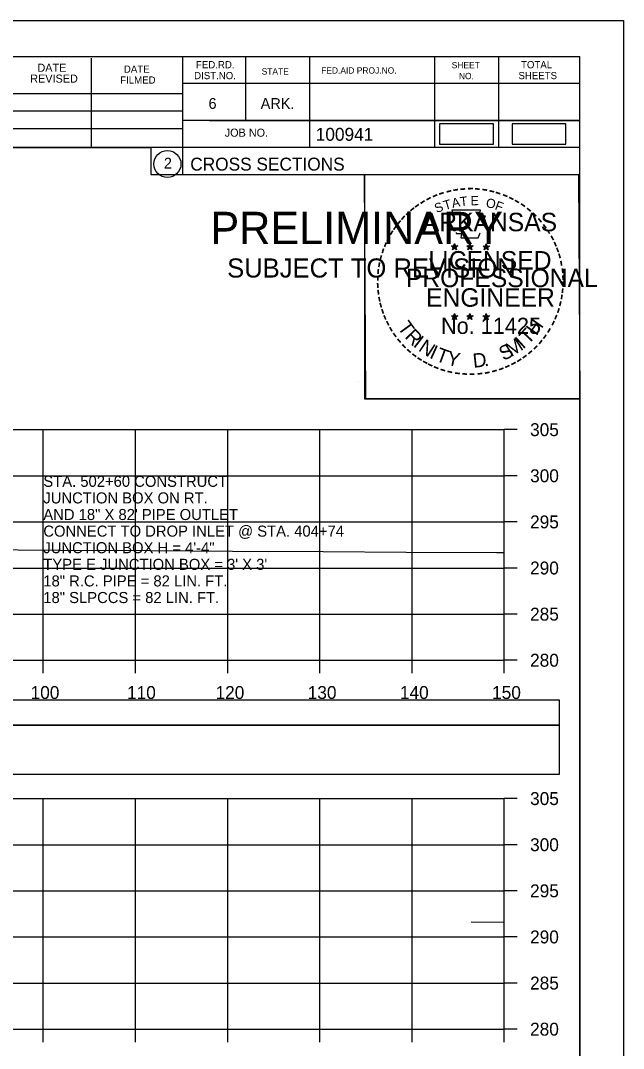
# Model space of a CAD drawing. Extents: x 1370538 to 1372872, y 376220 to 381127.
# Drawn here: x 1372806.2 to 1372871.6, y 376749 to 376860.4 of the extents above; entities that cross this region are included whole.
import ezdxf

# ---------------------------------------------------------------- set-up
doc = ezdxf.new("R2010")
doc.units = 0
for name, color, linetype in [('Default', 7, 'Continuous'), ('R_Border Notes', 7, 'Continuous'), ('R_Border PE', 7, 'Continuous'), ('R_Border Prem', 7, 'Continuous'), ('R_Dimension', 7, 'Continuous'), ('R_Grid', 7, 'Continuous'), ('R_No Plot', 7, 'Continuous'), ('R_Water Annot', 7, 'Continuous'), ('T_Detection Zones', 7, 'Continuous'), ('T_Indications', 7, 'Continuous'), ('T_Notes', 7, 'Continuous')]:
    doc.layers.add(name, color=color, linetype=linetype)

msp = doc.modelspace()

# ---------------------------------------------------------------- linework, layer by layer
at = {"layer": 'Default'}
for points in [[(1372851.64, 376847.05), (1372857.47, 376847.05), (1372857.47, 376849.23), (1372851.64, 376849.23)], [(1372859.51, 376847.05), (1372865.34, 376847.05), (1372865.34, 376849.23), (1372859.51, 376849.23)]]:
    msp.add_lwpolyline(points, close=True, dxfattribs=at)
at = {"layer": 'R_Border Notes'}
for p, q in [((1372550.65, 376856.55), (1372866.83, 376856.55)), ((1372823.73, 376856.55), (1372823.73, 376843.75)), ((1372830.57, 376856.55), (1372830.57, 376849.61)), ((1372837.51, 376856.55), (1372837.51, 376846.67)), ((1372851.09, 376856.55), (1372851.09, 376846.67)), ((1372858.03, 376856.55), (1372858.03, 376846.67)), ((1372866.83, 376651.09), (1372866.83, 376856.55)), ((1372813.87, 376846.67), (1372813.87, 376856.35)), ((1372866.83, 376853.61), (1372823.73, 376853.61)), ((1372866.83, 376853.63), (1372866.83, 376853.63)), ((1372784.57, 376852.53), (1372823.73, 376852.53)), ((1372784.57, 376850.67), (1372823.73, 376850.67)), ((1372784.57, 376848.73), (1372823.73, 376848.73)), ((1372866.83, 376849.61), (1372823.73, 376849.61)), ((1372826.69, 376849.61), (1372866.83, 376849.61)), ((1372866.83, 376846.67), (1372784.57, 376846.67)), ((1372823.73, 376843.75), (1372866.83, 376843.75))]:
    msp.add_line(p, q, dxfattribs=at)
msp.add_circle((1372822.11, 376844.89), 1.47, dxfattribs=at)
at = {"layer": 'R_Border Prem'}
for p, q in [((1372858.65, 376791.09), (1372858.65, 376816.09)), ((1372860.05, 376816.09), (1372858.65, 376816.09)), ((1372860.05, 376811.09), (1372858.65, 376811.09)), ((1372860.05, 376806.09), (1372858.65, 376806.09)), ((1372860.05, 376801.09), (1372858.65, 376801.09)), ((1372860.05, 376796.09), (1372858.65, 376796.09)), ((1372558.65, 376791.09), (1372858.65, 376791.09)), ((1372808.65, 376789.69), (1372808.65, 376791.09)), ((1372818.65, 376789.69), (1372818.65, 376791.09)), ((1372828.65, 376789.69), (1372828.65, 376791.09)), ((1372838.65, 376789.69), (1372838.65, 376791.09)), ((1372848.65, 376789.69), (1372848.65, 376791.09)), ((1372858.65, 376789.69), (1372858.65, 376791.09)), ((1372860.05, 376791.09), (1372858.65, 376791.09)), ((1372858.65, 376751.09), (1372858.65, 376776.09)), ((1372860.05, 376776.09), (1372858.65, 376776.09)), ((1372860.05, 376771.09), (1372858.65, 376771.09)), ((1372860.05, 376766.09), (1372858.65, 376766.09)), ((1372860.05, 376761.09), (1372858.65, 376761.09)), ((1372860.05, 376756.09), (1372858.65, 376756.09)), ((1372558.65, 376751.09), (1372858.65, 376751.09)), ((1372808.65, 376749.69), (1372808.65, 376751.09)), ((1372818.65, 376749.69), (1372818.65, 376751.09)), ((1372828.65, 376749.69), (1372828.65, 376751.09)), ((1372838.65, 376749.69), (1372838.65, 376751.09)), ((1372848.65, 376749.69), (1372848.65, 376751.09)), ((1372858.65, 376749.69), (1372858.65, 376751.09)), ((1372860.05, 376751.09), (1372858.65, 376751.09))]:
    msp.add_line(p, q, dxfattribs=at)
at = {"layer": 'R_Dimension'}
for points in [[(1372751.07, 376803.13), (1372759.73, 376803.2), (1372768.03, 376803.16), (1372776.29, 376803.12), (1372785.07, 376803.19), (1372793.28, 376803.15), (1372801.45, 376803.1), (1372810.36, 376803.03), (1372820.22, 376802.99), (1372829.18, 376802.92), (1372839.02, 376802.88), (1372848.02, 376802.81), (1372857.84, 376802.77), (1372858.65, 376802.76)], [(1372855.05, 376762.73), (1372858.65, 376762.7)]]:
    msp.add_lwpolyline(points, dxfattribs=at)
at = {"layer": 'R_Grid'}
for p, q in [((1372558.65, 376816.09), (1372858.65, 376816.09)), ((1372808.65, 376791.09), (1372808.65, 376816.09)), ((1372818.65, 376791.09), (1372818.65, 376816.09)), ((1372828.65, 376791.09), (1372828.65, 376816.09)), ((1372838.65, 376791.09), (1372838.65, 376816.09)), ((1372848.65, 376791.09), (1372848.65, 376816.09)), ((1372858.65, 376791.09), (1372858.65, 376816.09)), ((1372558.65, 376811.09), (1372858.65, 376811.09)), ((1372558.65, 376806.09), (1372858.65, 376806.09)), ((1372558.65, 376801.09), (1372858.65, 376801.09)), ((1372558.65, 376796.09), (1372858.65, 376796.09)), ((1372558.65, 376791.09), (1372858.65, 376791.09)), ((1372558.65, 376776.09), (1372858.65, 376776.09)), ((1372808.65, 376751.09), (1372808.65, 376776.09)), ((1372818.65, 376751.09), (1372818.65, 376776.09)), ((1372828.65, 376751.09), (1372828.65, 376776.09)), ((1372838.65, 376751.09), (1372838.65, 376776.09)), ((1372848.65, 376751.09), (1372848.65, 376776.09)), ((1372858.65, 376751.09), (1372858.65, 376776.09)), ((1372558.65, 376771.09), (1372858.65, 376771.09)), ((1372558.65, 376766.09), (1372858.65, 376766.09)), ((1372558.65, 376761.09), (1372858.65, 376761.09)), ((1372558.65, 376756.09), (1372858.65, 376756.09)), ((1372558.65, 376751.09), (1372858.65, 376751.09))]:
    msp.add_line(p, q, dxfattribs=at)
at = {"layer": 'R_No Plot'}
for p, q in [((1372538.25, 376860.44), (1372871.58, 376860.44)), ((1372842.86, 376821.29), (1372842.86, 376821.29))]:
    msp.add_line(p, q, dxfattribs=at)
for points in [[(1372538.24, 376860.44), (1372871.58, 376860.44), (1372871.58, 376647.11), (1372538.24, 376647.11)], [(1372784.57, 376856.55), (1372784.57, 376846.67), (1372820.3, 376846.67), (1372820.3, 376843.75), (1372843.5, 376843.75), (1372843.5, 376819.42), (1372866.83, 376819.42), (1372866.83, 376651.09), (1372550.65, 376651.09), (1372550.65, 376856.55)], [(1372843.5, 376843.75), (1372866.71, 376843.75), (1372866.83, 376819.42), (1372843.62, 376819.42)]]:
    msp.add_lwpolyline(points, close=True, dxfattribs=at)
at = {"layer": 'T_Detection Zones'}
for points in [[(1372552.66, 376784.06), (1372864.63, 376784.06), (1372864.63, 376786.76), (1372552.66, 376786.76)], [(1372552.66, 376778.73), (1372864.63, 376778.73), (1372864.63, 376784.06), (1372552.66, 376784.06)]]:
    msp.add_lwpolyline(points, close=True, dxfattribs=at)
at = {"layer": 'T_Indications'}
for p, q in [((1372852.91, 376836.01), (1372853.26, 376835.89)), ((1372852.91, 376836.01), (1372853.16, 376835.96)), ((1372852.91, 376836.01), (1372853.15, 376835.88)), ((1372853.04, 376835.6), (1372853.26, 376835.89)), ((1372853.04, 376835.6), (1372853.17, 376835.84)), ((1372853.04, 376835.6), (1372853.26, 376835.81)), ((1372853.26, 376836.26), (1372853.22, 376836.01)), ((1372853.26, 376835.89), (1372853.26, 376836.26)), ((1372853.26, 376836.26), (1372853.31, 376836.01)), ((1372853.61, 376836.01), (1372853.26, 376835.89)), ((1372853.47, 376835.6), (1372853.26, 376835.89)), ((1372853.47, 376835.6), (1372853.26, 376835.81)), ((1372853.61, 376836.01), (1372853.32, 376835.96)), ((1372853.47, 376835.6), (1372853.34, 376835.89)), ((1372853.61, 376836.01), (1372853.4, 376835.9)), ((1372854.58, 376836.01), (1372854.93, 376835.89)), ((1372854.58, 376836.01), (1372854.83, 376835.96)), ((1372854.58, 376836.01), (1372854.82, 376835.88)), ((1372854.71, 376835.6), (1372854.93, 376835.89)), ((1372854.71, 376835.6), (1372854.84, 376835.84)), ((1372854.71, 376835.6), (1372854.93, 376835.81)), ((1372854.93, 376836.26), (1372854.89, 376836.01)), ((1372854.93, 376835.89), (1372854.93, 376836.26)), ((1372854.93, 376836.26), (1372854.98, 376836.01)), ((1372855.28, 376836.01), (1372854.93, 376835.89)), ((1372855.14, 376835.6), (1372854.93, 376835.89)), ((1372855.14, 376835.6), (1372854.93, 376835.81)), ((1372855.28, 376836.01), (1372854.99, 376835.96)), ((1372855.14, 376835.6), (1372855.01, 376835.89)), ((1372855.28, 376836.01), (1372855.07, 376835.9)), ((1372856.35, 376835.99), (1372856.69, 376835.88)), ((1372856.35, 376835.99), (1372856.6, 376835.95)), ((1372856.35, 376835.99), (1372856.58, 376835.87)), ((1372856.48, 376835.59), (1372856.69, 376835.88)), ((1372856.48, 376835.59), (1372856.6, 376835.83)), ((1372856.48, 376835.59), (1372856.69, 376835.8)), ((1372856.69, 376836.25), (1372856.65, 376836)), ((1372856.69, 376835.88), (1372856.69, 376836.25)), ((1372856.69, 376836.25), (1372856.74, 376836)), ((1372857.04, 376835.99), (1372856.69, 376835.88)), ((1372856.91, 376835.59), (1372856.69, 376835.88)), ((1372856.91, 376835.59), (1372856.69, 376835.8)), ((1372857.04, 376835.99), (1372856.76, 376835.94)), ((1372856.91, 376835.59), (1372856.77, 376835.88)), ((1372857.04, 376835.99), (1372856.84, 376835.89)), ((1372853.26, 376828.69), (1372853.22, 376828.43)), ((1372853.26, 376828.32), (1372853.26, 376828.69)), ((1372853.26, 376828.69), (1372853.31, 376828.44)), ((1372854.93, 376828.69), (1372854.88, 376828.43)), ((1372854.93, 376828.32), (1372854.93, 376828.69)), ((1372854.93, 376828.69), (1372854.97, 376828.44)), ((1372856.69, 376828.68), (1372856.65, 376828.42)), ((1372856.69, 376828.31), (1372856.69, 376828.68)), ((1372856.69, 376828.68), (1372856.74, 376828.43)), ((1372852.91, 376828.43), (1372853.26, 376828.32)), ((1372852.91, 376828.43), (1372853.16, 376828.39)), ((1372852.91, 376828.43), (1372853.14, 376828.31)), ((1372853.04, 376828.02), (1372853.26, 376828.32)), ((1372853.04, 376828.02), (1372853.17, 376828.27)), ((1372853.04, 376828.02), (1372853.25, 376828.24)), ((1372853.47, 376828.02), (1372853.25, 376828.24)), ((1372853.6, 376828.43), (1372853.26, 376828.32)), ((1372853.47, 376828.02), (1372853.26, 376828.32)), ((1372853.6, 376828.43), (1372853.32, 376828.38)), ((1372853.47, 376828.02), (1372853.33, 376828.32)), ((1372853.6, 376828.43), (1372853.4, 376828.33)), ((1372854.58, 376828.43), (1372854.93, 376828.32)), ((1372854.58, 376828.43), (1372854.83, 376828.39)), ((1372854.58, 376828.43), (1372854.81, 376828.31)), ((1372854.71, 376828.02), (1372854.93, 376828.32)), ((1372854.71, 376828.02), (1372854.84, 376828.27)), ((1372854.71, 376828.02), (1372854.92, 376828.24)), ((1372855.14, 376828.02), (1372854.92, 376828.24)), ((1372855.27, 376828.43), (1372854.93, 376828.32)), ((1372855.14, 376828.02), (1372854.93, 376828.32)), ((1372855.27, 376828.43), (1372854.99, 376828.38)), ((1372855.14, 376828.02), (1372855, 376828.32)), ((1372855.27, 376828.43), (1372855.07, 376828.33)), ((1372856.34, 376828.42), (1372856.69, 376828.31)), ((1372856.34, 376828.42), (1372856.6, 376828.38)), ((1372856.34, 376828.42), (1372856.58, 376828.3)), ((1372856.48, 376828.01), (1372856.69, 376828.31)), ((1372856.48, 376828.01), (1372856.6, 376828.26)), ((1372856.48, 376828.01), (1372856.69, 376828.23)), ((1372857.04, 376828.42), (1372856.69, 376828.31)), ((1372856.91, 376828.01), (1372856.69, 376828.31)), ((1372856.91, 376828.01), (1372856.69, 376828.23)), ((1372857.04, 376828.42), (1372856.75, 376828.37)), ((1372856.91, 376828.01), (1372856.77, 376828.31)), ((1372857.04, 376828.42), (1372856.84, 376828.32))]:
    msp.add_line(p, q, dxfattribs=at)
for points in [[(1372852.95, 376839.88), (1372853.22, 376839.06)], [(1372856.46, 376838.96), (1372856.61, 376839.25), (1372855.92, 376839.22), (1372856.07, 376839.88), (1372852.95, 376839.88)], [(1372853.44, 376837.46), (1372853.44, 376837.37), (1372854.01, 376837.35), (1372853.95, 376836.88), (1372855.82, 376836.88), (1372856.02, 376837.42)], [(1372853.26, 376836.26), (1372853.47, 376835.6), (1372852.91, 376836.01), (1372853.61, 376836.01), (1372853.04, 376835.6), (1372853.26, 376836.26)], [(1372854.93, 376836.26), (1372855.14, 376835.6), (1372854.58, 376836.01), (1372855.28, 376836.01), (1372854.71, 376835.6), (1372854.93, 376836.26)], [(1372856.69, 376836.25), (1372856.91, 376835.59), (1372856.35, 376835.99), (1372857.04, 376835.99), (1372856.48, 376835.59), (1372856.69, 376836.25)], [(1372853.26, 376828.69), (1372853.47, 376828.02), (1372852.91, 376828.43), (1372853.6, 376828.43), (1372853.04, 376828.02), (1372853.26, 376828.69)], [(1372854.93, 376828.69), (1372855.14, 376828.02), (1372854.58, 376828.43), (1372855.27, 376828.43), (1372854.71, 376828.02), (1372854.93, 376828.69)], [(1372856.69, 376828.68), (1372856.91, 376828.01), (1372856.34, 376828.42), (1372857.04, 376828.42), (1372856.48, 376828.01), (1372856.69, 376828.68)]]:
    msp.add_lwpolyline(points, dxfattribs=at)
for centre, radius in [((1372853.26, 376835.89), 0.172), ((1372853.26, 376835.89), 0.145), ((1372853.26, 376835.89), 0.116), ((1372853.26, 376835.89), 0.0991), ((1372853.26, 376835.89), 0.0747), ((1372853.26, 376835.89), 0.0495), ((1372853.26, 376835.89), 0.0296), ((1372854.93, 376835.89), 0.172), ((1372854.93, 376835.89), 0.145), ((1372854.93, 376835.89), 0.116), ((1372854.93, 376835.89), 0.0991), ((1372854.93, 376835.89), 0.0747), ((1372854.93, 376835.89), 0.0495), ((1372854.93, 376835.89), 0.0296), ((1372856.69, 376835.88), 0.172), ((1372856.69, 376835.88), 0.145), ((1372856.69, 376835.88), 0.116), ((1372856.69, 376835.88), 0.0991), ((1372856.69, 376835.88), 0.0747), ((1372856.69, 376835.88), 0.0495), ((1372856.69, 376835.88), 0.0296), ((1372853.26, 376828.32), 0.172), ((1372853.26, 376828.32), 0.145), ((1372853.26, 376828.32), 0.116), ((1372853.26, 376828.32), 0.0991), ((1372853.26, 376828.32), 0.0747), ((1372853.26, 376828.32), 0.0495), ((1372853.26, 376828.32), 0.0296), ((1372854.92, 376828.32), 0.172), ((1372854.92, 376828.32), 0.145), ((1372854.92, 376828.32), 0.116), ((1372854.92, 376828.32), 0.0991), ((1372854.92, 376828.32), 0.0747), ((1372854.92, 376828.32), 0.0495), ((1372854.92, 376828.32), 0.0296), ((1372856.69, 376828.31), 0.172), ((1372856.69, 376828.31), 0.145), ((1372856.69, 376828.31), 0.116), ((1372856.69, 376828.31), 0.0991), ((1372856.69, 376828.31), 0.0747), ((1372856.69, 376828.31), 0.0495), ((1372856.69, 376828.31), 0.0296)]:
    msp.add_circle(centre, radius, dxfattribs=at)

# ---------------------------------------------------------------- texts
at = {"layer": 'R_Border Notes'}
for s, height, p in [('DATE', 0.879, (1372808.01, 376854.89)), ('DATE', 0.782, (1372817.39, 376854.79)), ('FED.RD.', 0.782, (1372825.21, 376855.27)), ('FED.AID PROJ.NO.', 0.684, (1372838.79, 376854.69)), ('SHEET', 0.684, (1372852.95, 376855.27)), ('TOTAL', 0.782, (1372860.47, 376855.27)), ('REVISED', 0.879, (1372807.23, 376853.71)), ('FILMED', 0.782, (1372816.99, 376853.61)), ('DIST.NO.', 0.782, (1372825.01, 376854.09)), ('STATE', 0.684, (1372832.33, 376854.59)), ('NO.', 0.684, (1372853.73, 376854.09)), ('SHEETS', 0.782, (1372860.19, 376854.09)), ('6', 1.17, (1372826.57, 376850.87)), ('ARK.', 1.172, (1372832.23, 376850.87)), ('JOB NO.', 0.879, (1372828.33, 376847.85)), ('100941', 1.4, (1372838.2, 376847.41)), ('2', 1.17, (1372821.73, 376844.4)), ('CROSS SECTIONS', 1.4, (1372824.59, 376844.18))]:
    msp.add_text(s, height=height, rotation=360, dxfattribs=at).set_placement(p)
at = {"layer": 'R_Border PE'}
for s, p in [('305', (1372861.45, 376815.39)), ('300', (1372861.45, 376810.39)), ('295', (1372861.45, 376805.39)), ('290', (1372861.45, 376800.39)), ('285', (1372861.45, 376795.39)), ('280', (1372861.45, 376790.39)), ('100', (1372807.27, 376786.89)), ('110', (1372817.73, 376786.89)), ('120', (1372827.33, 376786.89)), ('130', (1372837.33, 376786.89)), ('140', (1372847.33, 376786.89)), ('150', (1372857.33, 376786.89)), ('305', (1372861.45, 376775.39)), ('300', (1372861.45, 376770.39)), ('295', (1372861.45, 376765.39)), ('290', (1372861.45, 376760.39)), ('285', (1372861.45, 376755.39)), ('280', (1372861.45, 376750.39))]:
    msp.add_text(s, height=1.4, dxfattribs=at).set_placement(p)
at = {"layer": 'R_Water Annot'}
for s, p in [('STA. 502+60 CONSTRUCT', (1372808.65, 376809.89)), ('JUNCTION BOX ON RT.', (1372808.65, 376808.09)), ('AND 18" X 82\' PIPE OUTLET', (1372808.65, 376806.29)), ('CONNECT TO DROP INLET @ STA. 404+74', (1372808.65, 376804.49)), ('JUNCTION BOX H = 4\'-4"', (1372808.65, 376802.69)), ("TYPE E JUNCTION BOX = 3' X 3'", (1372808.65, 376800.89)), ('18" R.C. PIPE = 82 LIN. FT.', (1372808.65, 376799.09)), ('18" SLPCCS = 82 LIN. FT.', (1372808.65, 376797.29))]:
    msp.add_text(s, height=1.2, dxfattribs=at).set_placement(p)
at = {"layer": 'T_Indications'}
for s, height, rotation, p in [('-', 1.6, 13.6301, (1372852.45, 376841.25)), ('-', 1.6, 10.2193, (1372853.13, 376841.41)), ('-', 1.6, 5.8968, (1372853.86, 376841.52)), ('-', 1.6, 0.1862, (1372854.63, 376841.6)), ('-', 1.6, 357.743, (1372855.35, 376841.58)), ('-', 1.6, 352.1617, (1372856.1, 376841.53)), ('-', 1.6, 347.2049, (1372856.82, 376841.41)), ('-', 1.6, 34.0636, (1372849.84, 376840.05)), ('-', 1.6, 28.7918, (1372850.43, 376840.42)), ('-', 1.6, 24.3072, (1372851.07, 376840.74)), ('-', 1.6, 19.1761, (1372851.7, 376841.01)), ('T', 1, 16.4036, (1372852.22, 376839.89)), ('A', 1, 11.2132, (1372853.05, 376840.14)), ('T', 1, 6.0228, (1372853.9, 376840.31)), ('E', 1, 0.8323, (1372855, 376840.42)), ('O', 1, 350.4515, (1372856.61, 376840.21)), ('F', 1, 340.0707, (1372857.56, 376839.98)), ('-', 1.6, 342.3362, (1372857.45, 376841.26)), ('-', 1.6, 337.8551, (1372858.19, 376841.03)), ('-', 1.6, 334.1211, (1372858.82, 376840.76)), ('-', 1.6, 329.6409, (1372859.4, 376840.48)), ('-', 1.6, 42.9622, (1372848.35, 376838.86)), ('-', 1.6, 38.9507, (1372848.78, 376839.28)), ('-', 1.6, 36.2317, (1372849.26, 376839.66)), ('S', 1, 21.594, (1372851.31, 376839.56)), ('-', 1.6, 325.8627, (1372860.04, 376840.12)), ('-', 1.6, 320.5297, (1372860.65, 376839.69)), ('-', 1.6, 50.6142, (1372847.5, 376837.9)), ('-', 1.6, 48.423, (1372847.9, 376838.39)), ('ARKANSAS', 2, 360, (1372849.81, 376837.6)), ('-', 1.6, 315.5786, (1372861.25, 376839.21)), ('-', 1.6, 309.8797, (1372861.82, 376838.66)), ('-', 1.6, 58.0706, (1372846.76, 376836.81)), ('-', 1.6, 54.2325, (1372847.09, 376837.33)), ('-', 1.6, 306.6522, (1372862.34, 376838.05)), ('-', 1.4, 303.6753, (1372862.83, 376837.49)), ('-', 1.6, 67.7743, (1372846.19, 376835.58)), ('-', 1.6, 62.8713, (1372846.45, 376836.19)), ('-', 1.6, 299.6684, (1372863.15, 376836.88)), ('-', 1.6, 294.6628, (1372863.47, 376836.27)), ('-', 1.6, 72.3945, (1372845.97, 376834.95)), ('LICENSED', 2, 360, (1372850.4, 376833.45)), ('DWB', 0.01, 360, (1372853.25, 376835.89)), ('DWB', 0.01, 360, (1372854.92, 376835.89)), ('DWB', 0.01, 360, (1372856.68, 376835.88)), ('-', 1.6, 290.5728, (1372863.73, 376835.69)), ('-', 1.6, 81.2013, (1372845.64, 376833.52)), ('-', 1.6, 75.461, (1372845.77, 376834.24)), ('-', 1.6, 285.1233, (1372863.96, 376835.11)), ('-', 1.6, 280.5493, (1372864.16, 376834.37)), ('-', 1.6, 85.1863, (1372845.56, 376832.83)), ('PROFESSIONAL', 2, 360, (1372847.98, 376831.54)), ('-', 1.6, 276.5962, (1372864.32, 376833.6)), ('-', 1.6, 94.1959, (1372845.57, 376831.41)), ('-', 1.6, 89.0622, (1372845.54, 376832.13)), ('-', 1.6, 274.3301, (1372864.38, 376832.88)), ('-', 1.6, 269.9407, (1372864.42, 376832.25)), ('-', 1.6, 98.9479, (1372845.65, 376830.74)), ('ENGINEER', 2, 360, (1372850.17, 376829.42)), ('-', 1.6, 263.5172, (1372864.4, 376831.58)), ('-', 1.6, 101.7149, (1372845.78, 376830.01)), ('-', 1.6, 105.4578, (1372845.94, 376829.41)), ('-', 1.6, 255.7626, (1372864.22, 376830.25)), ('-', 1.6, 260.9953, (1372864.33, 376830.93)), ('-', 1.6, 109.0874, (1372846.16, 376828.78)), ('-', 1.6, 252.8681, (1372864.04, 376829.53)), ('-', 1.6, 114.0643, (1372846.41, 376828.19)), ('-', 1.6, 115.7289, (1372846.72, 376827.57)), ('T', 1.54, 306.0406, (1372847.02, 376827.16)), ('No. 11425', 1.757, 360, (1372851.79, 376826.47)), ('DWB', 0.01, 360, (1372853.24, 376828.32)), ('DWB', 0.01, 360, (1372854.91, 376828.32)), ('DWB', 0.01, 360, (1372856.68, 376828.31)), ('H', 1.54, 54.6088, (1372862.14, 376826.19)), ('-', 1.6, 244.6197, (1372863.55, 376828.23)), ('-', 1.6, 247.8887, (1372863.81, 376828.85)), ('-', 1.6, 120.4471, (1372847.07, 376826.98)), ('-', 1.6, 125.8934, (1372847.48, 376826.42)), ('R', 1.54, 314.005, (1372847.78, 376826.11)), ('T', 1.54, 46.6444, (1372861.25, 376825.25)), ('-', 1.6, 233.8452, (1372862.76, 376826.82)), ('-', 1.6, 239.0712, (1372863.16, 376827.47)), ('-', 1.6, 130.7181, (1372847.94, 376825.87)), ('-', 1.6, 134.2238, (1372848.46, 376825.32)), ('I', 1.54, 321.9694, (1372848.68, 376825.18)), ('N', 1.54, 326.5002, (1372849.25, 376824.71)), ('S', 1.54, 26.9312, (1372858.56, 376823.52)), ('M', 1.54, 32.6563, (1372859.4, 376823.93)), ('I', 1.54, 42.1136, (1372860.68, 376824.77)), ('-', 1.6, 225.7653, (1372861.85, 376825.69)), ('-', 1.6, 231.2538, (1372862.33, 376826.25)), ('-', 1.6, 138.9338, (1372848.98, 376824.86)), ('-', 1.6, 144.6463, (1372849.54, 376824.45)), ('I', 1.54, 335.3603, (1372850.45, 376823.92)), ('T', 1.54, 339.8912, (1372851.12, 376823.59)), ('Y', 1.54, 347.8556, (1372852.33, 376823.15)), ('D', 1.54, 6.3969, (1372855.32, 376822.79)), ('-', 1.6, 215.7363, (1372860.78, 376824.71)), ('-', 1.6, 221.0851, (1372861.32, 376825.18)), ('-', 1.6, 148.0898, (1372850.1, 376824.08)), ('-', 1.6, 151.5704, (1372850.68, 376823.76)), ('-', 1.6, 154.6002, (1372851.2, 376823.51)), ('.', 1.54, 13.7642, (1372856.51, 376822.92)), ('-', 1.6, 204.2516, (1372859.06, 376823.66)), ('-', 1.6, 207.3568, (1372859.68, 376823.98)), ('-', 1.6, 212.2491, (1372860.24, 376824.32)), ('-', 1.6, 158.5612, (1372851.82, 376823.26)), ('-', 1.6, 162.7983, (1372852.51, 376823.04)), ('-', 1.6, 167.5555, (1372853.23, 376822.88)), ('-', 1.6, 173.1155, (1372854, 376822.77)), ('-', 1.6, 176.5183, (1372854.75, 376822.72)), ('-', 1.6, 181.5918, (1372855.49, 376822.74)), ('-', 1.6, 185.8167, (1372856.3, 376822.81)), ('-', 1.6, 191.2858, (1372857.03, 376822.94)), ('-', 1.6, 195.4743, (1372857.76, 376823.14)), ('-', 1.6, 200.7184, (1372858.44, 376823.38))]:
    msp.add_text(s, height=height, rotation=rotation, dxfattribs=at).set_placement(p)
at = {"layer": 'T_Notes'}
for s, height, p in [('PRELIMINARY', 3.5, (1372826.78, 376836.21)), ('DWB', 0.01, (1372827.52, 376838.06)), ('SUBJECT TO REVISION', 2.0751, (1372828.59, 376832.58))]:
    msp.add_text(s, height=height, rotation=360, dxfattribs=at).set_placement(p)

doc.saveas('drawing.dxf')
